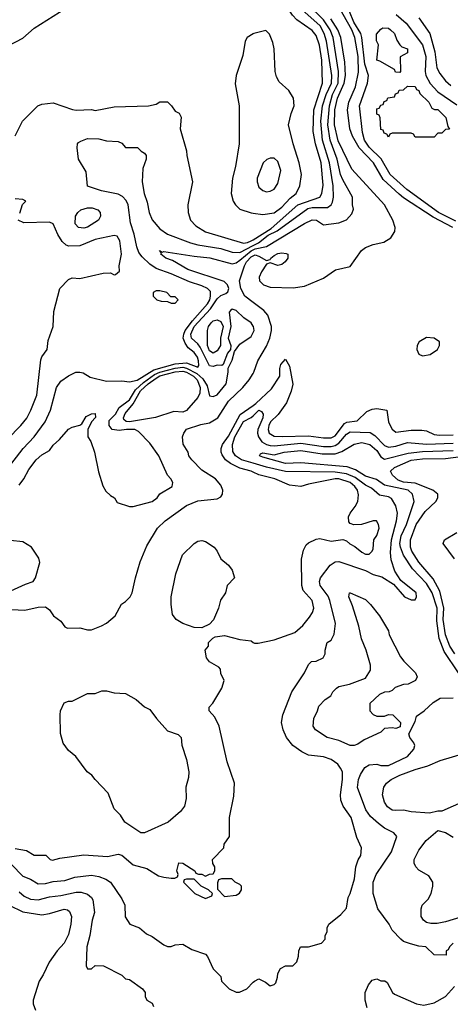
# Model space of a CAD drawing. Header units: inches. Extents: x 1793402 to 1900366, y 320852 to 470679.
# Tile 547 of 604: x 1868774 to 1871035, y 422648 to 427823. Entities that reach past the tile are written whole.
import ezdxf

# ---------------------------------------------------------------- set-up
doc = ezdxf.new("R2010")
doc.units = ezdxf.units.IN
doc.header["$MEASUREMENT"] = 0
doc.layers.add('B8462', color=7, linetype='Continuous')
doc.layers.add('B8472', color=7, linetype='Continuous')

msp = doc.modelspace()

# ---------------------------------------------------------------- linework, layer by layer
at = {"layer": 'B8462', "color": 4}
for points, elevation in [([(1868713.6, 427686.4), (1868790, 427726), (1868850, 427778.8), (1869015.6, 427884.4)], 344), ([(1870000, 427748.4), (1869968.2, 427730), (1869958.4, 427710), (1869944.8, 427635.2), (1869910.4, 427530), (1869906.2, 427486.2), (1869926, 427370), (1869926.8, 427170), (1869907.9, 427052.1), (1869890.6, 426990), (1869884.9, 426910), (1869894.8, 426870), (1869906.8, 426850), (1869930, 426827.3), (1869988.5, 426808.5), (1870000, 426806.8)], 344), ([(1868750, 427212), (1868789, 427290), (1868869.5, 427370.5), (1868890, 427378.8), (1868950, 427386), (1869050.6, 427350.6), (1869070, 427347.3), (1869150, 427350.6), (1869170, 427344.9), (1869270, 427364.9), (1869450, 427370.6), (1869490, 427378.8), (1869510, 427390.8), (1869550, 427391.3), (1869571, 427371), (1869590, 427342), (1869611.1, 427331.1), (1869622, 427310), (1869616, 427250), (1869650, 427134), (1869650.8, 427110), (1869680.7, 426970), (1869657.3, 426850), (1869658.8, 426810), (1869670.8, 426770), (1869698.8, 426738.8), (1869750, 426708), (1869949, 426649), (1869970, 426651.8), (1869990, 426660.7), (1870000, 426666.8)], 336), ([(1868710, 425462.8), (1868791.4, 425568.6), (1868850, 425630.7), (1868906.6, 425710), (1868935.1, 425770), (1868966.6, 425890), (1868990, 425922.8), (1869030, 425951), (1869069.3, 425970.7), (1869090, 425971), (1869106.4, 425966.4), (1869144.5, 425944.5), (1869230, 425924), (1869310, 425924.9), (1869350, 425919.1), (1869390, 425927.7), (1869477.4, 425982.6), (1869590, 426014.5), (1869650, 426019.1), (1869710, 425997.3), (1869714.5, 426005.5), (1869713.5, 426030), (1869707, 426050), (1869690, 426074.5), (1869657.7, 426097.7), (1869642.2, 426122.2), (1869632.7, 426150), (1869635.3, 426170), (1869643.5, 426190), (1869680.5, 426239.5), (1869759.8, 426330), (1869771.5, 426350), (1869776.4, 426370), (1869774.9, 426394.9), (1869759.3, 426410), (1869730, 426423.6), (1869664.9, 426444.9), (1869570, 426488), (1869490, 426515.1), (1869457.3, 426537.3), (1869416, 426576), (1869399.7, 426599.7), (1869388.4, 426628.4), (1869375.6, 426695.6), (1869356.1, 426756.1), (1869342.9, 426850), (1869333.4, 426873.4), (1869313.3, 426893.3), (1869290, 426906.6), (1869202.7, 426922.7), (1869130, 426948), (1869123.3, 427023.3), (1869082, 427090), (1869075.3, 427150), (1869078, 427170), (1869083.1, 427176.9), (1869094.6, 427185.4), (1869130, 427198), (1869190, 427196), (1869230, 427186), (1869290, 427182), (1869310, 427174), (1869330, 427152), (1869391.6, 427151.6), (1869411.6, 427131.6), (1869430, 427122), (1869438, 427110), (1869438, 427090), (1869419.6, 427040.4), (1869416, 426970), (1869427.3, 426910), (1869443.8, 426863.8), (1869453, 426810), (1869470, 426771), (1869510, 426724), (1869550, 426695.5), (1869670, 426650.4), (1869710, 426640.3), (1869830, 426620.3), (1869890, 426601.7), (1869930, 426600.2), (1870000, 426636.1)], 332), ([(1868773.6, 426806.4), (1868788, 426852), (1868806, 426870), (1868790, 426878), (1868750, 426882)], 336), ([(1868710, 425618.8), (1868779.3, 425690), (1868811.3, 425728.7), (1868832, 425770), (1868863.7, 425850), (1868884.8, 426035.2), (1868889.5, 426050.5), (1868917.2, 426090), (1868922.5, 426137.5), (1868949, 426210), (1868953.2, 426290), (1868985.2, 426410), (1869030, 426458), (1869050, 426466), (1869090, 426462.8), (1869211.3, 426491.3), (1869250, 426492), (1869270, 426482), (1869276.4, 426483.6), (1869298, 426502), (1869295.3, 426530), (1869309.1, 426590.9), (1869300.2, 426660.2), (1869285.2, 426685.2), (1869269.1, 426689.1), (1869170, 426667.3), (1869090, 426634), (1869032.3, 426632.3), (1869018, 426638), (1868997, 426657), (1868973.8, 426693.8), (1868949.3, 426749.3), (1868930, 426759), (1868794.6, 426754.6), (1868766, 426770)], 336), ([(1870000, 426211.9), (1869988.7, 426230), (1869950, 426256), (1869910, 426295.1), (1869890, 426300.9), (1869883.1, 426296.9), (1869873.7, 426286.3), (1869882, 426210), (1869869.1, 426150), (1869882, 426110), (1869881, 426090), (1869864.9, 426070), (1869842, 426010), (1869834.8, 426005.2), (1869810, 426007), (1869790, 426000.5), (1869770, 426003.6), (1869722.1, 426102.1), (1869710, 426119.7), (1869676.3, 426150), (1869672.4, 426170), (1869690.8, 426210), (1869776.4, 426303.6), (1869810, 426355.3), (1869830, 426374), (1869856, 426384), (1869866.5, 426393.5), (1869872.3, 426410), (1869865.6, 426430), (1869847, 426447), (1869657.2, 426510), (1869576.6, 426556.6), (1869542, 426570), (1869515.3, 426590), (1869518, 426598), (1869508, 426610), (1869522, 426602), (1869530, 426604.7), (1869690, 426579.5), (1869771.5, 426571.5), (1869890, 426540.3), (1869910, 426546), (1869930, 426559.2), (1869990, 426608.8), (1870000, 426613.7)], 328), ([(1870000, 426337), (1869956, 426370), (1869934.5, 426410), (1869927.3, 426450), (1869953.6, 426530), (1869965.1, 426550), (1869990, 426576.1), (1870000, 426581.3)], 324), ([(1868770, 425376), (1868794.5, 425410), (1868821, 425459), (1868859.3, 425510), (1868890, 425536.3), (1868930, 425558.8), (1868950, 425586), (1868983.2, 425616.8), (1869029.3, 425670.7), (1869050, 425682), (1869090, 425692), (1869100.4, 425699.6), (1869123.1, 425736.9), (1869150, 425752), (1869170, 425754), (1869171.6, 425731.6), (1869151.1, 425708.9), (1869131.3, 425670), (1869131.3, 425630), (1869146.4, 425606.4), (1869166, 425550), (1869186.8, 425446.8), (1869210, 425374), (1869225.4, 425345.4), (1869250, 425322), (1869272, 425310), (1869285.4, 425285.4), (1869350, 425264.7), (1869370, 425264.7), (1869469.4, 425290.6), (1869495.3, 425310), (1869510, 425331.3), (1869575.3, 425370), (1869578, 425390), (1869568, 425410), (1869549.2, 425429.2), (1869504, 425530), (1869457.5, 425597.5), (1869398, 425658), (1869378, 425670), (1869334, 425670), (1869296, 425664), (1869259, 425670), (1869242.7, 425690), (1869243.6, 425716.4), (1869277, 425750), (1869295.4, 425784.6), (1869350, 425826), (1869382.3, 425877.7), (1869423.8, 425916.2), (1869481.9, 425958.1), (1869508.8, 425971.2), (1869590, 425992.2), (1869630, 425996.1), (1869650, 425991.8), (1869703.2, 425963.2), (1869734.8, 425934.8), (1869759, 425899), (1869770, 425846), (1869790, 425842.8), (1869810, 425851), (1869858, 425910), (1869868.7, 425970), (1869868, 425992), (1869890, 426034), (1869901.2, 426078.8), (1869930, 426118), (1869990, 426158), (1870000, 426179.1)], 328), ([(1868730, 424724), (1868800.2, 424719.8), (1868870, 424734.8), (1868910, 424738), (1868930, 424722), (1868951.3, 424690), (1868990, 424662), (1869010, 424631.3), (1869024.5, 424624.5), (1869090, 424627.3), (1869130, 424616), (1869150, 424616), (1869203.1, 424636.9), (1869228.9, 424651.1), (1869275.3, 424690), (1869308.9, 424751.1), (1869330, 424764.7), (1869353.2, 424790), (1869364, 424810), (1869381.2, 424890), (1869406.3, 424973.7), (1869441.5, 425058.5), (1869497.2, 425150), (1869537.2, 425190), (1869650, 425270.6), (1869710, 425294.9), (1869810, 425304), (1869830, 425316), (1869838, 425330), (1869840.9, 425350), (1869830, 425377.2), (1869802.7, 425410), (1869730, 425456.2), (1869678, 425510), (1869662.7, 425530), (1869659.3, 425550), (1869632.7, 425592.7), (1869629.3, 425630), (1869635.1, 425650), (1869649.5, 425670.5), (1869724.2, 425695.8), (1869770, 425704.4), (1869813.6, 425730), (1869870, 425818), (1869945.6, 425890), (1869979.5, 425930), (1870000, 425963.9)], 324), ([(1870000, 425445.1), (1869989.8, 425449.8), (1869930, 425466), (1869880.7, 425490), (1869855.1, 425510), (1869836.6, 425536.6), (1869831.5, 425550), (1869831.5, 425570), (1869838.7, 425590), (1869870, 425634.4), (1869932.2, 425747.8), (1870000, 425796)], 316), ([(1870000, 425491.8), (1869939.3, 425510), (1869907.8, 425530), (1869893.5, 425553.5), (1869890.9, 425590), (1869903.2, 425630), (1869949.3, 425710.7), (1869990, 425731.8), (1870000, 425741.4)], 312), ([(1868707.2, 424812.8), (1868803.3, 424856.7), (1868844, 424870), (1868856, 424890), (1868879, 424970), (1868873.6, 424993.6), (1868835.3, 425050), (1868790, 425079), (1868726, 425086)], 328), ([(1868750, 423467.3), (1868810, 423456), (1868850, 423431.3), (1868911.6, 423431.6), (1868934, 423410), (1868945.4, 423405.4), (1868984, 423416), (1869110, 423433.4), (1869235.1, 423424.9), (1869290, 423438), (1869310, 423432), (1869370, 423381), (1869442, 423362), (1869503.5, 423323.5), (1869530, 423316), (1869570, 423311.3), (1869588, 423312), (1869602, 423318), (1869606, 423330), (1869599, 423350), (1869610, 423392), (1869630.9, 423390.9), (1869694, 423350), (1869698, 423338), (1869712.7, 423332.7), (1869730, 423332), (1869750, 423322), (1869770, 423332), (1869790, 423334), (1869798, 423350), (1869798, 423370), (1869788.4, 423388.4), (1869786, 423410), (1869846, 423470), (1869848, 423490), (1869875.3, 423530), (1869875.3, 423630), (1869898, 423742), (1869902, 423810), (1869862.7, 423922.7), (1869822, 424110), (1869798, 424158), (1869768, 424190), (1869768.7, 424210), (1869788.9, 424231.1), (1869835.3, 424310), (1869848, 424350), (1869830, 424386), (1869828, 424410), (1869820.4, 424420.4), (1869770, 424448.7), (1869755.3, 424470), (1869748, 424510), (1869766, 424530), (1869766, 424550), (1869787.3, 424572.7), (1869800.4, 424579.6), (1869850, 424586), (1869930, 424564.7), (1869990, 424558), (1870000, 424550.5)], 316), ([(1868730, 423382.4), (1868790, 423321.6), (1868830, 423305.5), (1868870, 423282), (1868910, 423283), (1868950, 423294.4), (1869010, 423299.3), (1869063.9, 423316.1), (1869150, 423327.3), (1869190, 423320.7), (1869226.2, 423306.2), (1869250.8, 423290), (1869310, 423202), (1869326, 423170), (1869327.5, 423107.5), (1869352, 423070), (1869402, 423050), (1869438.8, 423018.8), (1869470, 423004.7), (1869530, 422961), (1869550, 422951.3), (1869570, 422951.3), (1869590, 422961), (1869630, 422964.7), (1869676.9, 422936.9), (1869750, 422912), (1869759.8, 422899.8), (1869790, 422834), (1869830, 422794), (1869834, 422770), (1869874, 422730), (1869910, 422712), (1869927.3, 422712.7), (1869966, 422730), (1870000, 422764)], 312), ([(1868770, 423239.1), (1868797, 423217), (1868830, 423201.6), (1868870, 423197.6), (1868930, 423213.7), (1868990, 423219.5), (1869070, 423237.6), (1869097.3, 423237.3), (1869130, 423227.3), (1869150.8, 423210), (1869157.1, 423197.1), (1869167.3, 423130), (1869154, 423090), (1869142, 423010), (1869126.8, 422950), (1869122, 422850), (1869130, 422834), (1869150, 422834), (1869170, 422852), (1869214, 422850), (1869310, 422802), (1869330, 422782), (1869350, 422778), (1869418, 422730), (1869432, 422710), (1869432, 422690), (1869442, 422670), (1869470, 422654), (1869476.9, 422636.9)], 308), ([(1868718.8, 423170), (1868790, 423133.7), (1868890, 423119.3), (1868930, 423125.5), (1869007.5, 423147.5), (1869024.5, 423144.5), (1869035.2, 423135.2), (1869044.9, 423110), (1869042, 423070), (1869030, 423015.3), (1869007.7, 422970), (1868970, 422929.2), (1868927.7, 422870), (1868897.5, 422802.5), (1868876, 422770), (1868844.7, 422670), (1868844.7, 422650), (1868856.9, 422616.9)], 304)]:
    msp.add_lwpolyline(points, dxfattribs=dict(at, elevation=elevation))
for points, elevation in [([(1869110, 426727), (1869082, 426730), (1869065.2, 426750), (1869066, 426790), (1869079, 426810), (1869095.5, 426824.5), (1869130, 426834.8), (1869154.4, 426834.4), (1869183.5, 426823.5), (1869196, 426810), (1869198.8, 426790), (1869186.8, 426770), (1869130, 426732.7)], 332), ([(1869510, 426398), (1869490, 426398), (1869474, 426390), (1869474, 426370), (1869494, 426350), (1869516.4, 426343.6), (1869550, 426342), (1869570, 426334), (1869590, 426334), (1869606, 426350), (1869590, 426366), (1869567.3, 426367.3), (1869546, 426390)], 336), ([(1869790, 426069.7), (1869770, 426082), (1869760.4, 426110), (1869760.7, 426190), (1869765.1, 426210), (1869778.4, 426230), (1869790, 426240.4), (1869810, 426244.9), (1869830, 426237.6), (1869842, 426210), (1869828.9, 426150), (1869828.5, 426110), (1869810, 426083)], 324), ([(1869630, 425760.7), (1869583.9, 425763.9), (1869487.6, 425732.4), (1869350, 425709.8), (1869332.1, 425712.1), (1869321.4, 425721.4), (1869318.5, 425730), (1869327.4, 425752.6), (1869370, 425803.6), (1869408, 425872), (1869449, 425910), (1869490, 425939.2), (1869510, 425950.6), (1869590, 425972.5), (1869630, 425975.7), (1869650, 425971.1), (1869687.2, 425950), (1869705.9, 425930), (1869722, 425890), (1869720.3, 425859.7), (1869710, 425838), (1869650, 425769.4)], 324), ([(1869730, 424626), (1869690, 424628.7), (1869630, 424649), (1869595.3, 424670), (1869576.5, 424696.5), (1869569.4, 424750), (1869569.5, 424790), (1869593.2, 424910), (1869629.4, 425010), (1869690, 425070.8), (1869710, 425082.8), (1869730, 425086), (1869750, 425081), (1869794.8, 425050), (1869810.7, 425030), (1869830.8, 424990), (1869870, 424956), (1869890.4, 424930.4), (1869901, 424890), (1869864, 424850), (1869854, 424810), (1869828.3, 424771.7), (1869817.3, 424730), (1869790.8, 424669.2), (1869770, 424646)], 316), ([(1869430, 423548.7), (1869410, 423549), (1869325.1, 423605.1), (1869302.7, 423642.7), (1869270, 423675.3), (1869238.6, 423758.6), (1869169.3, 423829.3), (1869152.9, 423852.9), (1869128.7, 423870), (1869068.7, 423950), (1869030, 423982), (1869001.5, 424021.5), (1868988.7, 424071.3), (1868986, 424170), (1868988, 424190), (1869007.3, 424232.7), (1869030, 424242), (1869050, 424242), (1869130, 424282), (1869170, 424282), (1869204.7, 424295.3), (1869230, 424296), (1869270, 424286), (1869330, 424281), (1869384.7, 424250), (1869430, 424211.3), (1869458, 424198), (1869491.3, 424150), (1869550, 424084.7), (1869605.4, 424065.4), (1869622, 424050), (1869624.7, 424010), (1869650, 423934), (1869662.8, 423870), (1869661, 423841), (1869646.8, 423790), (1869647.3, 423730), (1869639.1, 423690), (1869618.8, 423661.2), (1869554, 423606)], 316), ([(1869690, 423306), (1869650, 423306), (1869638, 423302), (1869634, 423290), (1869694, 423230), (1869750, 423204.7), (1869782, 423218), (1869786, 423230), (1869766, 423250), (1869726, 423270)], 316), ([(1869887.3, 423307.3), (1869832.7, 423307.3), (1869818, 423302), (1869812.7, 423287.3), (1869812.7, 423252.7), (1869850, 423214), (1869910, 423222), (1869928, 423232), (1869938, 423250), (1869938, 423270), (1869930, 423278), (1869906, 423290)], 316)]:
    msp.add_lwpolyline(points, close=True, dxfattribs=dict(at, elevation=elevation))
at = {"layer": 'B8472', "color": 4}
for points, elevation in [([(1870000, 426666.8), (1870094.7, 426725.3), (1870234.7, 426850), (1870349.6, 426890), (1870361.3, 426910), (1870367.3, 426952.7), (1870356.4, 427070), (1870327.6, 427170), (1870315.2, 427235.2), (1870319.3, 427350), (1870364.7, 427490), (1870359.8, 427610), (1870348.5, 427688.5), (1870330, 427739.3), (1870310, 427767), (1870230, 427821.6), (1870206.5, 427846.5), (1870164.7, 427910), (1870112.1, 428012.1), (1870090, 428027), (1870010, 428049.4), (1870000, 428050.1)], 336), ([(1870000, 426613.7), (1870010, 426618.6), (1870069.8, 426630.2), (1870270, 426752.2), (1870310, 426770.4), (1870332, 426770), (1870370, 426744.7), (1870450, 426756), (1870490, 426772), (1870518, 426802), (1870527.3, 426827.3), (1870522, 426850), (1870522, 426890), (1870470, 426981.2), (1870458.9, 427010), (1870441.5, 427090), (1870404.8, 427190), (1870392.3, 427270), (1870400.7, 427370), (1870416.8, 427430), (1870445.5, 427490), (1870448.9, 427550), (1870420.8, 427730), (1870404.8, 427770), (1870370, 427822.3), (1870285.2, 427905.2)], 328), ([(1870000, 426636.1), (1870027.3, 426650), (1870078.3, 426690), (1870126.2, 426713.8), (1870286.6, 426830), (1870310, 426836.5), (1870390, 426836.4), (1870409.4, 426850), (1870416.6, 426863.4), (1870421.3, 426890), (1870420.4, 426950), (1870400.9, 427070), (1870364.8, 427190), (1870355.5, 427290), (1870364.8, 427370), (1870383.7, 427430), (1870410.7, 427490), (1870413.5, 427530), (1870384.8, 427710), (1870372.9, 427750), (1870352, 427790), (1870255.8, 427875.8)], 332), ([(1871048, 426730), (1870944.6, 426784.6), (1870790, 426886), (1870766.1, 426906.1), (1870683.4, 426983.4), (1870631.1, 427070), (1870556.4, 427150), (1870521, 427210), (1870507.4, 427250), (1870496, 427350), (1870502.4, 427390), (1870537.6, 427470), (1870553.3, 427546.7), (1870550.6, 427630), (1870533.3, 427730), (1870517.8, 427770), (1870449.9, 427889.9)], 316), ([(1871063.7, 426763.7), (1870973.3, 426810), (1870807.6, 426930), (1870718.9, 427010), (1870671.6, 427091.6), (1870610, 427153.3), (1870584, 427190), (1870573.3, 427230), (1870558.7, 427370), (1870600.5, 427490), (1870605.6, 427530), (1870586.5, 427590), (1870569.8, 427730), (1870565.3, 427750), (1870528.1, 427810), (1870506.6, 427866.6)], 312), ([(1870750.4, 427850), (1870804.2, 427804.2), (1870890, 427690.5), (1870906.3, 427630), (1870903.7, 427550), (1870907, 427530), (1870930, 427488), (1870970, 427443.1), (1871070, 427375.5)], 312), ([(1870000, 426581.3), (1870010, 426586.4), (1870030, 426580.5), (1870070, 426558), (1870090, 426562), (1870093.2, 426570), (1870110, 426584), (1870130, 426594.9), (1870150, 426598), (1870174, 426594), (1870182, 426590), (1870182.8, 426570), (1870167.7, 426550), (1870150, 426536.2), (1870130, 426532), (1870090, 426545.2), (1870070, 426538), (1870042.8, 426497.2), (1870030.6, 426470), (1870034, 426450), (1870054.8, 426430), (1870090, 426417.6), (1870210, 426413.4), (1870270, 426422), (1870370, 426464), (1870431.5, 426508.5), (1870510, 426525.5), (1870569.3, 426610), (1870590, 426624.9), (1870630, 426640.7), (1870686, 426654), (1870723.2, 426676.8), (1870744, 426710), (1870745.2, 426730), (1870732.7, 426770), (1870689.6, 426850), (1870517.6, 427037.6), (1870445.6, 427185.6), (1870426.3, 427270), (1870429.1, 427350), (1870442.6, 427410), (1870477.5, 427490), (1870484, 427530), (1870480.5, 427600.5), (1870460.8, 427730), (1870443.8, 427770), (1870407.5, 427827.5)], 324), ([(1870870, 427833.4), (1870928.2, 427750), (1870953.6, 427653.6), (1870963.7, 427570), (1870979.9, 427539.9), (1871010, 427502), (1871037.2, 427477.2)], 316), ([(1870000, 426806.8), (1870050, 426799.3), (1870110, 426807.7), (1870150, 426836.9), (1870194.7, 426885.3), (1870225.1, 426910), (1870244.5, 426950), (1870253.3, 427010), (1870241.6, 427070), (1870209.6, 427170), (1870186, 427270), (1870199.3, 427330), (1870214.5, 427370), (1870211.8, 427410), (1870186.6, 427450), (1870136.3, 427496.3), (1870122, 427522), (1870115.6, 427550), (1870109.6, 427670), (1870103.3, 427703.3), (1870086.3, 427746.3), (1870066.3, 427766.3), (1870002.8, 427750), (1870000, 427748.4)], 344), ([(1870000, 425963.9), (1870003.7, 425970), (1870024.5, 426030), (1870070, 426107.3), (1870087.8, 426150), (1870096.4, 426190), (1870095.4, 426210), (1870076.9, 426270), (1870055.5, 426295.5), (1870000, 426337)], 324), ([(1870000, 426179.1), (1870005.2, 426190), (1870001.2, 426210), (1870000, 426211.9)], 328), ([(1870000, 425796), (1870014.1, 425805.9), (1870096.3, 425883.7), (1870140.7, 425950), (1870140.5, 425990), (1870146, 426010), (1870170, 426038), (1870190, 426002), (1870208.3, 425908.3), (1870200.3, 425870), (1870174.6, 425810), (1870132, 425748), (1870090.4, 425710), (1870082, 425690), (1870079.5, 425670), (1870083.8, 425650), (1870110, 425634.4), (1870151.8, 425631.8), (1870290, 425636.5), (1870370, 425625.2), (1870410, 425625.2), (1870430, 425635.8), (1870479.7, 425700.3), (1870492.6, 425707.4), (1870546, 425714), (1870596.6, 425763.4), (1870624.8, 425775.2), (1870650, 425779.1), (1870702, 425770), (1870710.8, 425710), (1870718.8, 425690), (1870730, 425671.3), (1870750, 425656), (1870830, 425666.4), (1870885.8, 425665.8), (1870910, 425662), (1870950, 425643.7), (1870978.7, 425638.7), (1871050, 425641.5)], 316), ([(1870000, 425741.4), (1870030.2, 425770.2), (1870043.7, 425763.7), (1870051.6, 425750), (1870050.2, 425730), (1870025.2, 425670), (1870022.7, 425650), (1870027.4, 425630), (1870045.2, 425605.2), (1870070, 425590.2), (1870090, 425585.2), (1870110, 425582.6), (1870250, 425597.7), (1870370, 425580.7), (1870410, 425579.2), (1870430, 425584.7), (1870450, 425596.9), (1870490, 425644.9), (1870510, 425657.7), (1870613.8, 425653.8), (1870638.5, 425638.5), (1870690, 425584.9), (1870710, 425576.5), (1870750, 425580.8), (1870810, 425601.7), (1870910, 425592.4), (1871050, 425598.2)], 312), ([(1871077.6, 424390), (1871002.9, 424502.9), (1870976.8, 424570), (1870964.4, 424664.4), (1870966.8, 424730), (1870939.8, 424810), (1870910, 424860.5), (1870836.8, 424936.8), (1870788.9, 425008.9), (1870773.5, 425050), (1870769.8, 425070.2), (1870776.8, 425110), (1870804.4, 425170), (1870845.1, 425290), (1870836.2, 425330), (1870813.2, 425350), (1870690, 425375.8), (1870647, 425407), (1870590, 425423.1), (1870537.6, 425457.6), (1870493.6, 425473.6), (1870250, 425494.3), (1870170, 425489.8), (1870050, 425523.6), (1870034, 425530), (1870038, 425542), (1870050, 425546), (1870110, 425535.8), (1870162, 425550), (1870250, 425559.6), (1870362.2, 425542.2), (1870430, 425540.9), (1870465.9, 425554.1), (1870530, 425592.7), (1870570, 425601.3), (1870612.7, 425590), (1870650, 425558.4), (1870670, 425524.9), (1870690, 425513.4), (1870814.6, 425545.4), (1870890, 425553.8), (1871050, 425559.7)], 308), ([(1871058.2, 424490), (1871033.5, 424530), (1871010.6, 424590.6), (1870998.2, 424670), (1871000.6, 424730), (1870980, 424820), (1870945.2, 424885.2), (1870870, 424971.8), (1870832.6, 425030), (1870825.7, 425050), (1870825.4, 425090), (1870855.4, 425170), (1870902.5, 425237.5), (1870959, 425290), (1870969.2, 425310), (1870969, 425330), (1870944, 425350), (1870850, 425386.4), (1870790, 425392.8), (1870762.3, 425402.3), (1870731.6, 425430), (1870722, 425450), (1870742, 425470), (1870830, 425508), (1870890, 425514.2), (1871010, 425517.2), (1871090, 425527.1)], 304), ([(1870000, 422764), (1870006, 422770), (1870030, 422782), (1870065.4, 422765.4), (1870090, 422744.7), (1870110, 422752), (1870119, 422761), (1870128.4, 422791.6), (1870128.7, 422810), (1870143.1, 422836.9), (1870169, 422851), (1870208.7, 422851.3), (1870229, 422871), (1870238, 422902), (1870239, 422930), (1870249.3, 422950.7), (1870291.1, 422951.1), (1870358, 422970), (1870378, 422990), (1870378, 423010), (1870388, 423030), (1870388, 423050), (1870398, 423070), (1870460.4, 423119.6), (1870490, 423154), (1870499, 423210), (1870509, 423230), (1870531.9, 423308.1), (1870539.3, 423370), (1870552.1, 423407.9), (1870565.2, 423430), (1870569.2, 423470), (1870545.1, 423525.1), (1870515.1, 423630), (1870473.2, 423690), (1870460.9, 423720.9), (1870458, 423750), (1870469.4, 423830), (1870469.4, 423869.4), (1870459.3, 423890), (1870445.2, 423910), (1870410, 423934), (1870370, 423949.5), (1870290, 423957), (1870254.9, 423974.9), (1870207.9, 424007.9), (1870175.1, 424050), (1870158, 424090), (1870149.2, 424130), (1870156, 424170), (1870202.7, 424290), (1870268.7, 424390), (1870290, 424434), (1870306, 424450), (1870330, 424451.3), (1870368, 424470), (1870378, 424490), (1870378, 424510), (1870388.7, 424550), (1870410, 424562), (1870425.6, 424594.4), (1870432, 424650), (1870402.9, 424770), (1870393.9, 424793.9), (1870351.6, 424850), (1870348, 424870), (1870353.3, 424890), (1870403.9, 424956.1), (1870430, 424974.4), (1870450, 424975.5), (1870590, 424927.7), (1870630, 424906.8), (1870674.8, 424894.8), (1870736.9, 424856.9), (1870794, 424790), (1870830, 424774), (1870850, 424774), (1870858, 424790), (1870855.3, 424810), (1870775.3, 424875.3), (1870744, 424924), (1870724.1, 424984.1), (1870722, 425022), (1870727.1, 425090), (1870753, 425190), (1870757.6, 425230), (1870750, 425268.7), (1870727.3, 425307.3), (1870710, 425316.2), (1870663.7, 425323.7), (1870621, 425361), (1870590, 425377.3), (1870536.4, 425416.4), (1870490, 425436.2), (1870430, 425444.5), (1870170, 425448.5), (1870070, 425470.8), (1870000, 425491.8)], 312), ([(1870000, 424550.5), (1870006, 424546), (1870025.4, 424545.4), (1870110, 424564), (1870218, 424602), (1870260.1, 424639.9), (1870296.6, 424683.4), (1870311.7, 424708.3), (1870318, 424730), (1870309.3, 424770), (1870263.3, 424823.3), (1870255.1, 424850), (1870253.1, 424986.9), (1870264.2, 425035.8), (1870277.6, 425062.4), (1870290, 425074), (1870330, 425093.4), (1870350, 425096.3), (1870410, 425082), (1870470, 425091.3), (1870490, 425084.7), (1870507.5, 425067.5), (1870533.7, 425053.7), (1870570, 425024), (1870590, 425014), (1870610, 425014.8), (1870625.2, 425030), (1870630, 425042), (1870634, 425090), (1870650, 425112), (1870661.2, 425150), (1870659, 425170), (1870648.4, 425188.4), (1870630, 425188.7), (1870569.1, 425169.1), (1870528.9, 425168.9), (1870510, 425175.3), (1870503.2, 425183.2), (1870501.2, 425210), (1870509.3, 425230), (1870535.9, 425264.1), (1870549.4, 425290), (1870553.6, 425326.4), (1870547.6, 425350), (1870534.7, 425370), (1870510, 425390.9), (1870450.4, 425409.6), (1870430, 425409.7), (1870290, 425382.7), (1870250, 425369.2), (1870190, 425377), (1870114, 425410), (1870030, 425431.3), (1870000, 425445.1)], 316), ([(1871056.9, 424990), (1870997.2, 425070), (1871004, 425090), (1871070, 425128.5)], 296), ([(1871050.8, 422970), (1871031, 422950), (1871024.7, 422935.3), (1871014, 422930), (1871012.7, 422907.3), (1870950, 422908), (1870906, 422950), (1870870, 422954), (1870826.3, 422966.3), (1870790, 422979), (1870775.3, 422990), (1870730, 423038), (1870714, 423070), (1870655.1, 423150), (1870629.5, 423230), (1870629.5, 423290), (1870645.2, 423330), (1870726, 423450), (1870755.3, 423530), (1870738, 423550), (1870690, 423573.2), (1870658, 423598), (1870615.3, 423635.3), (1870592, 423670), (1870547.6, 423787.6), (1870552.3, 423830), (1870563.3, 423856.7), (1870586.8, 423893.2), (1870610, 423906.8), (1870649.1, 423910.9), (1870670, 423904), (1870710, 423904), (1870810, 423950.8), (1870844, 423990), (1870848.4, 424008.4), (1870843.1, 424023.1), (1870822, 424050), (1870818, 424070), (1870850, 424134), (1870858, 424162), (1870898, 424190), (1870944.7, 424235.3), (1870982, 424258), (1871050, 424258.8)], 308), ([(1871110, 423716), (1870990, 423664), (1870970, 423664), (1870926.4, 423653.6), (1870830, 423659.3), (1870790, 423669.2), (1870750, 423666), (1870730, 423669.4), (1870706.2, 423686.2), (1870689.3, 423710), (1870679.3, 423750), (1870686.6, 423790), (1870699.3, 423810), (1870725.2, 423830), (1870770, 423852.4), (1870850, 423882.4), (1870918, 423902), (1870982, 423930), (1871111.7, 423968.3)], 304), ([(1871090, 423106.6), (1871010, 423081.2), (1870966.4, 423073.6), (1870933.6, 423073.6), (1870910, 423079), (1870895.3, 423090), (1870882, 423110), (1870882, 423150), (1870888, 423170), (1870918.6, 423201.4), (1870934, 423230), (1870944, 423270), (1870944, 423290), (1870923.2, 423323.2), (1870870, 423354), (1870854, 423370), (1870845.2, 423390), (1870845.2, 423410), (1870870, 423458), (1870909, 423510), (1870970, 423561), (1871010, 423550.8), (1871050, 423526)], 304), ([(1870599, 422630), (1870588, 422670), (1870588, 422710), (1870606, 422750), (1870624.7, 422775.3), (1870650, 422782), (1870670, 422772), (1870691.6, 422771.6), (1870703.6, 422763.6), (1870731.1, 422711.1), (1870742, 422702), (1870858, 422650), (1870895.9, 422644.1), (1870950, 422656.3), (1871009.2, 422690), (1871058, 422742)], 308)]:
    msp.add_lwpolyline(points, dxfattribs=dict(at, elevation=elevation))
for points, elevation in [([(1870770, 427546), (1870747.3, 427547.3), (1870742, 427562), (1870665.2, 427605.2), (1870649, 427610), (1870658, 427690), (1870647.3, 427712.7), (1870647.3, 427747.3), (1870670, 427774), (1870680.4, 427779.6), (1870710, 427778), (1870722, 427770), (1870742, 427750), (1870754.8, 427714.8), (1870770.8, 427690.8), (1870781, 427681), (1870811.3, 427670), (1870810, 427648), (1870772.7, 427627.3), (1870774, 427550)], 308), ([(1870850, 427206), (1870842, 427222), (1870830, 427226), (1870730, 427226), (1870718, 427222), (1870710, 427206), (1870702, 427222), (1870687.3, 427227.3), (1870682, 427242), (1870670, 427246), (1870667.3, 427307.3), (1870662, 427322), (1870650, 427326), (1870650, 427354), (1870662, 427358), (1870670, 427374), (1870682, 427378), (1870687.3, 427392.7), (1870702, 427398), (1870707.3, 427412.7), (1870742, 427418), (1870747.3, 427432.7), (1870762, 427438), (1870767.3, 427452.7), (1870790, 427454), (1870810, 427474), (1870850, 427471.3), (1870856.9, 427456.9), (1870870.8, 427450), (1870875.3, 427435.3), (1870922, 427390), (1870938, 427358), (1870951.6, 427351.6), (1870970, 427351), (1871011.1, 427308.9), (1871022, 427262), (1871031.6, 427248.4), (1871010, 427246), (1870990, 427226), (1870970, 427226), (1870950, 427206)], 308), ([(1870110, 427095.3), (1870090, 427095.3), (1870071.1, 427088.9), (1870052, 427070), (1870021, 426990), (1870021, 426970), (1870030, 426942), (1870050, 426924.7), (1870070, 426918), (1870090, 426921), (1870110, 426932), (1870130, 426962), (1870145.2, 427030), (1870130, 427078)], 348), ([(1870910, 426153.2), (1870871.3, 426130), (1870861, 426110), (1870858.8, 426090), (1870870, 426064.7), (1870890, 426056), (1870930, 426064), (1870968.7, 426090), (1870979, 426110), (1870979, 426130), (1870950, 426149)], 324), ([(1870650, 424162), (1870690, 424162), (1870710, 424171.3), (1870734, 424170), (1870774, 424130), (1870772.7, 424107.3), (1870750, 424098), (1870730, 424102), (1870690, 424098), (1870670, 424078), (1870582, 424038), (1870550, 424015.3), (1870530, 424009), (1870510, 424009.2), (1870450, 424034), (1870388, 424050), (1870328, 424090), (1870315.3, 424110), (1870318, 424150), (1870338, 424190), (1870344.7, 424215.3), (1870378, 424250), (1870408, 424270), (1870418, 424290), (1870438, 424310), (1870450, 424318), (1870506, 424330), (1870590, 424362), (1870616.4, 424403.6), (1870615.3, 424430), (1870594, 424510), (1870569.5, 424569.5), (1870555.5, 424635.5), (1870522, 424742), (1870502, 424790), (1870506, 424810), (1870510, 424811.3), (1870590, 424776), (1870616, 424750), (1870662.8, 424690), (1870710, 424611.3), (1870714.8, 424590), (1870774.4, 424474.4), (1870790.8, 424450.8), (1870852, 424390), (1870862, 424370), (1870852, 424350), (1870814, 424330), (1870790, 424328.7), (1870746, 424314), (1870730, 424298), (1870714, 424290), (1870690, 424288), (1870663.6, 424276.4), (1870612, 424230), (1870612, 424190), (1870630, 424172)], 308)]:
    msp.add_lwpolyline(points, close=True, dxfattribs=dict(at, elevation=elevation))

doc.saveas('drawing.dxf')
